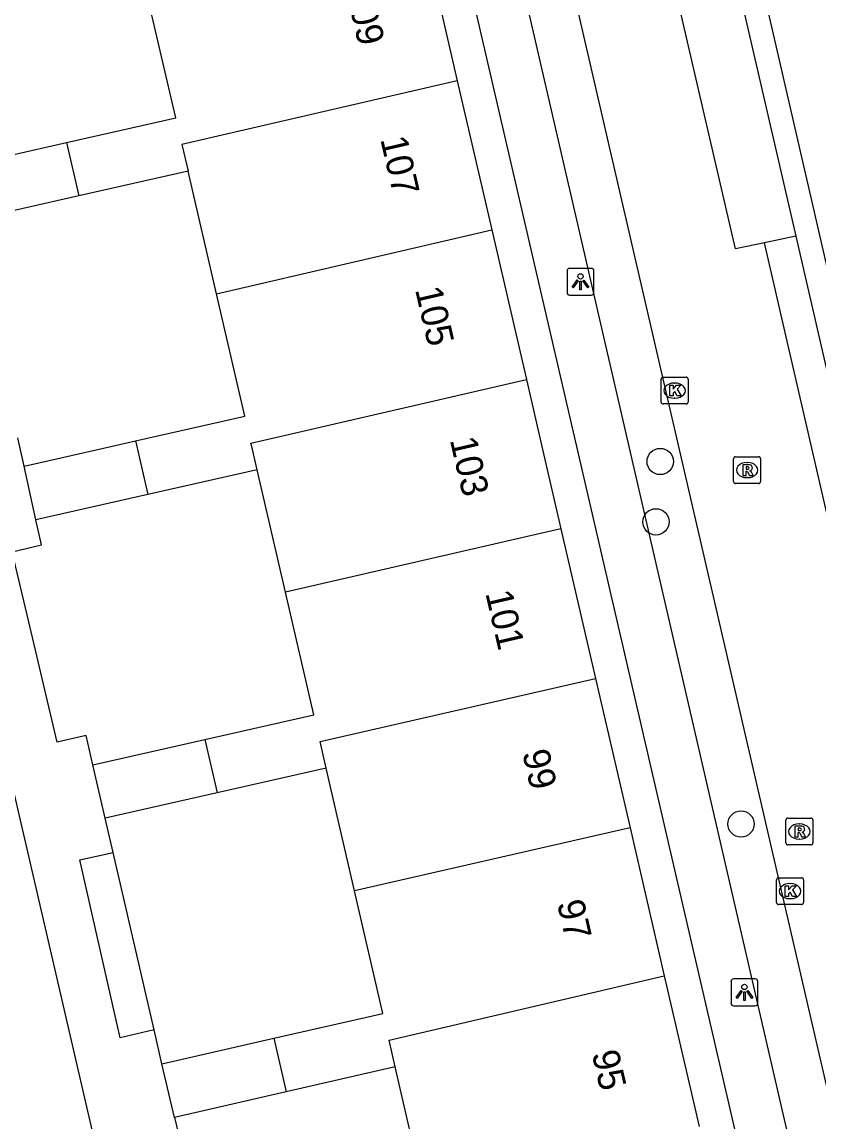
# Model space of a CAD drawing. Extents: x 156414 to 157775, y 382335 to 383765.
# Drawn here: x 156893.94 to 156923.56, y 383224.89 to 383265.78 of the extents above; entities that cross this region are included whole.
import ezdxf

# ---------------------------------------------------------------- set-up
doc = ezdxf.new("R2010")
doc.units = 0
for name, color, linetype in [('IMGEO_Boom', 7, 'Continuous'), ('IMGEO_Erf', 7, 'Continuous'), ('IMGEO_Fietspad_gesloten', 7, 'Continuous'), ('IMGEO_Haag', 7, 'Continuous'), ('IMGEO_Kolk', 7, 'Continuous'), ('IMGEO_Lichtpunt', 7, 'Continuous'), ('IMGEO_Pand', 7, 'Continuous'), ('IMGEO_Pand_nummerreeks', 7, 'Continuous'), ('IMGEO_Parkeervlak_open', 7, 'Continuous'), ('IMGEO_Rijbaan_lokaal_gesloten', 7, 'Continuous'), ('IMGEO_Rioolput', 7, 'Continuous'), ('IMGEO_Voetpad_open', 7, 'Continuous')]:
    doc.layers.add(name, color=color, linetype=linetype)

msp = doc.modelspace()

# ---------------------------------------------------------------- linework, layer by layer
at = {"layer": 'IMGEO_Boom'}
for centre in [(156917.659, 383249.444), (156917.5, 383247.2), (156920.662, 383235.966)]:
    msp.add_circle(centre, 0.489, dxfattribs=at)
at = {"layer": 'IMGEO_Erf'}
msp.add_lwpolyline([(156898.847, 383228.308), (156897.326, 383234.91)], dxfattribs=at)
at = {"layer": 'IMGEO_Fietspad_gesloten'}
msp.add_lwpolyline([(156909.008, 383321.122), (156911.67, 383309.566), (156925.393, 383250), (156932.709, 383218.226), (156937.468, 383197.57)], dxfattribs=at)
at = {"layer": 'IMGEO_Haag'}
msp.add_lwpolyline([(156922.695, 383257.828), (156925.996, 383243.507)], dxfattribs=at)
at = {"layer": 'IMGEO_Kolk'}
for p, q in [((156917.767, 383252.582), (156918.619, 383252.582)), ((156917.692, 383251.656), (156917.692, 383252.508)), ((156918.18, 383252.362), (156918.205, 383252.362)), ((156918.693, 383252.508), (156918.693, 383251.656)), ((156918.203, 383251.802), (156918.178, 383251.802)), ((156918.619, 383251.582), (156917.767, 383251.582)), ((156921.984, 383233.044), (156921.984, 383233.896)), ((156922.059, 383233.97), (156922.911, 383233.97)), ((156922.472, 383233.75), (156922.497, 383233.75)), ((156922.985, 383233.896), (156922.985, 383233.044)), ((156922.911, 383232.97), (156922.059, 383232.97)), ((156922.495, 383233.19), (156922.47, 383233.19))]:
    msp.add_line(p, q, dxfattribs=at)
for points in [[(156917.767, 383252.582), (156918.619, 383252.582)], [(156917.692, 383251.656), (156917.692, 383252.508)], [(156918.013, 383252.282), (156918.136, 383252.282), (156918.136, 383252.131), (156918.266, 383252.282), (156918.43, 383252.282), (156918.284, 383252.131), (156918.437, 383251.882), (156918.285, 383251.882), (156918.2, 383252.046), (156918.136, 383251.979), (156918.136, 383251.882), (156918.013, 383251.882), (156918.013, 383252.282)], [(156918.693, 383252.508), (156918.693, 383251.656)], [(156918.619, 383251.582), (156917.767, 383251.582)], [(156921.984, 383233.044), (156921.984, 383233.896)], [(156922.059, 383233.97), (156922.911, 383233.97)], [(156922.985, 383233.896), (156922.985, 383233.044)], [(156922.305, 383233.67), (156922.428, 383233.67), (156922.428, 383233.519), (156922.558, 383233.67), (156922.722, 383233.67), (156922.576, 383233.519), (156922.729, 383233.27), (156922.577, 383233.27), (156922.492, 383233.434), (156922.428, 383233.367), (156922.428, 383233.27), (156922.305, 383233.27), (156922.305, 383233.67)], [(156922.911, 383232.97), (156922.059, 383232.97)]]:
    msp.add_lwpolyline(points, dxfattribs=at)
for centre, start, end in [((156917.769, 383252.506), 91.552, 178.448), ((156917.769, 383252.506), 91.552, 178.448), ((156918.617, 383252.506), 1.552, 88.448), ((156918.617, 383252.506), 1.552, 88.448), ((156917.769, 383251.658), 181.552, 268.448), ((156917.769, 383251.658), 181.552, 268.448), ((156918.617, 383251.658), 271.552, 358.448), ((156918.617, 383251.658), 271.552, 358.448), ((156922.061, 383233.894), 91.552, 178.448), ((156922.061, 383233.894), 91.552, 178.448), ((156922.909, 383233.894), 1.552, 88.448), ((156922.909, 383233.894), 1.552, 88.448), ((156922.061, 383233.046), 181.552, 268.448), ((156922.061, 383233.046), 181.552, 268.448), ((156922.909, 383233.046), 271.552, 358.448), ((156922.909, 383233.046), 271.552, 358.448)]:
    msp.add_arc(centre, 0.0765, start, end, dxfattribs=at)
for centre, major_axis, ratio, start_param, end_param in [((156918.179, 383252.082), (-0.387, 0.002), 0.722429, 4.712389, 7.853982), ((156918.204, 383252.082), (-0.39, 0.002), 0.717154, 1.570796, 4.712389), ((156922.471, 383233.47), (-0.387, 0.002), 0.722429, 4.712389, 7.853982), ((156922.496, 383233.47), (-0.39, 0.002), 0.717154, 1.570796, 4.712389)]:
    msp.add_ellipse(centre, major_axis=major_axis, ratio=ratio, start_param=start_param, end_param=end_param, dxfattribs=at)
at = {"layer": 'IMGEO_Lichtpunt'}
for p, q in [((156914.197, 383256.529), (156914.197, 383255.722)), ((156914.197, 383256.529), (156914.197, 383255.722)), ((156915.099, 383256.624), (156914.291, 383256.624)), ((156915.099, 383256.624), (156914.291, 383256.624)), ((156915.193, 383255.722), (156915.193, 383256.529)), ((156915.193, 383255.722), (156915.193, 383256.529)), ((156914.291, 383255.628), (156915.099, 383255.628)), ((156914.291, 383255.628), (156915.099, 383255.628)), ((156920.29, 383230.109), (156920.29, 383229.302)), ((156920.29, 383230.109), (156920.29, 383229.302)), ((156921.192, 383230.204), (156920.384, 383230.204)), ((156921.192, 383230.204), (156920.384, 383230.204)), ((156921.286, 383229.302), (156921.286, 383230.109)), ((156921.286, 383229.302), (156921.286, 383230.109)), ((156920.384, 383229.208), (156921.192, 383229.208)), ((156920.384, 383229.208), (156921.192, 383229.208))]:
    msp.add_line(p, q, dxfattribs=at)
for points in [[(156914.571, 383256.193), (156914.61, 383256.165), (156914.422, 383255.903), (156914.384, 383255.93), (156914.571, 383256.193)], [(156914.673, 383256.145), (156914.72, 383256.145), (156914.72, 383255.823), (156914.673, 383255.823), (156914.673, 383256.145)], [(156914.783, 383256.165), (156914.821, 383256.192), (156915.008, 383255.93), (156914.969, 383255.902), (156914.783, 383256.165)], [(156920.664, 383229.773), (156920.703, 383229.745), (156920.515, 383229.483), (156920.477, 383229.51), (156920.664, 383229.773)], [(156920.766, 383229.725), (156920.813, 383229.725), (156920.813, 383229.403), (156920.766, 383229.403), (156920.766, 383229.725)], [(156920.876, 383229.745), (156920.914, 383229.772), (156921.101, 383229.51), (156921.062, 383229.482), (156920.876, 383229.745)]]:
    msp.add_lwpolyline(points, dxfattribs=at)
for centre in [(156914.696, 383256.327), (156920.789, 383229.907)]:
    msp.add_circle(centre, 0.0994, dxfattribs=at)
for centre, start, end in [((156914.291, 383256.529), 90, 180), ((156914.291, 383256.529), 90, 180), ((156915.099, 383256.529), 0, 90), ((156915.099, 383256.529), 0, 90), ((156914.291, 383255.722), 180, 270), ((156914.291, 383255.722), 180, 270), ((156915.099, 383255.722), 270, 0), ((156915.099, 383255.722), 270, 360), ((156920.384, 383230.109), 90, 180), ((156920.384, 383230.109), 90, 180), ((156921.192, 383230.109), 0, 90), ((156921.192, 383230.109), 0, 90), ((156920.384, 383229.302), 180, 270), ((156920.384, 383229.302), 180, 270), ((156921.192, 383229.302), 270, 0), ((156921.192, 383229.302), 270, 360)]:
    msp.add_arc(centre, 0.0946, start, end, dxfattribs=at)
at = {"layer": 'IMGEO_Pand'}
for points in [[(156908.831, 383269.16), (156910.117, 383263.597)], [(156895.597, 383261.303), (156899.653, 383262.226), (156898.597, 383266.793)], [(156910.117, 383263.597), (156899.883, 383261.232), (156900.113, 383260.239)], [(156910.117, 383263.597), (156911.399, 383258.053)], [(156891.448, 383260.359), (156895.597, 383261.303)], [(156895.597, 383261.303), (156896.056, 383259.318)], [(156900.113, 383260.239), (156896.056, 383259.318)], [(156901.167, 383255.681), (156900.113, 383260.239)], [(156896.056, 383259.318), (156891.905, 383258.376)], [(156901.167, 383255.681), (156911.399, 383258.053)], [(156911.399, 383258.053), (156912.686, 383252.488)], [(156898.162, 383250.208), (156902.22, 383251.124), (156901.167, 383255.681)], [(156902.68, 383249.138), (156902.479, 383249.999), (156902.449, 383250.13), (156912.686, 383252.488)], [(156912.686, 383252.488), (156913.262, 383250), (156913.97, 383246.936)], [(156894.02, 383249.273), (156897.239, 383250), (156898.162, 383250.208)], [(156898.162, 383250.208), (156898.211, 383250), (156898.622, 383248.221)], [(156894.457, 383247.279), (156894.02, 383249.273)], [(156902.68, 383249.138), (156898.622, 383248.221)], [(156903.734, 383244.58), (156902.68, 383249.138)], [(156898.622, 383248.221), (156894.457, 383247.279)], [(156913.97, 383246.936), (156903.734, 383244.58)], [(156913.97, 383246.936), (156915.254, 383241.382)], [(156900.729, 383239.107), (156904.787, 383240.023), (156903.734, 383244.58)], [(156905.247, 383238.036), (156905.017, 383239.029), (156915.254, 383241.382)], [(156915.254, 383241.382), (156916.538, 383235.829)], [(156896.578, 383238.169), (156900.729, 383239.107)], [(156900.729, 383239.107), (156901.189, 383237.123)], [(156897.033, 383236.187), (156896.578, 383238.169)], [(156905.247, 383238.036), (156901.189, 383237.123)], [(156906.301, 383233.478), (156905.247, 383238.036)], [(156901.189, 383237.123), (156897.033, 383236.187)], [(156916.538, 383235.829), (156906.301, 383233.478)], [(156916.538, 383235.829), (156917.812, 383230.318)], [(156903.298, 383227.998), (156907.354, 383228.921), (156906.301, 383233.478)], [(156907.813, 383226.934), (156907.584, 383227.927), (156917.812, 383230.318)], [(156917.812, 383230.318), (156919.105, 383224.723)], [(156899.133, 383227.051), (156903.298, 383227.998)], [(156903.298, 383227.998), (156903.759, 383226.003)], [(156899.609, 383225.05), (156899.133, 383227.051)], [(156907.813, 383226.934), (156903.759, 383226.003)], [(156908.867, 383222.376), (156907.813, 383226.934)], [(156903.759, 383226.003), (156899.609, 383225.05)]]:
    msp.add_lwpolyline(points, dxfattribs=at)
at = {"layer": 'IMGEO_Parkeervlak_open'}
for points in [[(156917.316, 383281.163), (156922.695, 383257.828)], [(156922.695, 383257.828), (156921.533, 383257.578)]]:
    msp.add_lwpolyline(points, dxfattribs=at)
at = {"layer": 'IMGEO_Rijbaan_lokaal_gesloten'}
for points in [[(156896.934, 383334.801), (156897.582, 383334.37), (156898.278, 383333.72), (156899.091, 383332.546), (156899.456, 383331.586), (156899.997, 383329.378), (156926.194, 383216.018), (156930.791, 383196.032), (156947.571, 383123.479)], [(156921.533, 383257.578), (156920.456, 383257.347), (156915.074, 383280.616), (156916.15, 383280.878)], [(156924.848, 383243.228), (156921.533, 383257.578)]]:
    msp.add_lwpolyline(points, dxfattribs=at)
at = {"layer": 'IMGEO_Rioolput'}
for p, q in [((156920.388, 383248.697), (156920.388, 383249.549)), ((156920.463, 383249.623), (156921.315, 383249.623)), ((156920.876, 383249.403), (156920.901, 383249.403)), ((156921.389, 383249.549), (156921.389, 383248.697)), ((156921.315, 383248.623), (156920.463, 383248.623)), ((156920.899, 383248.843), (156920.874, 383248.843)), ((156922.331, 383235.261), (156922.331, 383236.113)), ((156922.406, 383236.187), (156923.258, 383236.187)), ((156922.819, 383235.967), (156922.844, 383235.967)), ((156923.332, 383236.113), (156923.332, 383235.261)), ((156922.842, 383235.407), (156922.817, 383235.407)), ((156923.258, 383235.187), (156922.406, 383235.187))]:
    msp.add_line(p, q, dxfattribs=at)
for points in [[(156920.388, 383248.697), (156920.388, 383249.549)], [(156920.463, 383249.623), (156921.315, 383249.623)], [(156920.977, 383249.321), (156920.725, 383249.323), (156920.725, 383248.923)], [(156921.389, 383249.549), (156921.389, 383248.697)], [(156920.725, 383248.923), (156920.849, 383248.923), (156920.849, 383249.085), (156920.86, 383249.085)], [(156920.903, 383249.242), (156920.849, 383249.242), (156920.849, 383249.161)], [(156920.849, 383249.161), (156920.901, 383249.161)], [(156920.907, 383249.056), (156920.978, 383248.923), (156921.118, 383248.923), (156921.053, 383249.049)], [(156921.315, 383248.623), (156920.463, 383248.623)], [(156922.331, 383235.261), (156922.331, 383236.113)], [(156922.406, 383236.187), (156923.258, 383236.187)], [(156922.92, 383235.885), (156922.668, 383235.887), (156922.668, 383235.487)], [(156922.846, 383235.806), (156922.792, 383235.806), (156922.792, 383235.725)], [(156923.332, 383236.113), (156923.332, 383235.261)], [(156922.668, 383235.487), (156922.792, 383235.487), (156922.792, 383235.649), (156922.803, 383235.649)], [(156922.792, 383235.725), (156922.844, 383235.725)], [(156922.85, 383235.62), (156922.921, 383235.487), (156923.061, 383235.487), (156922.996, 383235.613)], [(156923.258, 383235.187), (156922.406, 383235.187)]]:
    msp.add_lwpolyline(points, dxfattribs=at)
for centre, radius, start, end in [((156920.465, 383249.547), 0.0765, 91.552, 178.448), ((156920.465, 383249.547), 0.0765, 91.552, 178.448), ((156920.976, 383249.211), 0.109, 350.3612, 89.416), ((156921.313, 383249.547), 0.0765, 1.552, 88.448), ((156921.313, 383249.547), 0.0765, 1.552, 88.448), ((156920.859, 383249.032), 0.0533, 26.0293, 88.6989), ((156920.885, 383249.35), 0.19, 274.7715, 282.9687), ((156920.909, 383249.146), 0.0964, 77.0061, 93.1865), ((156920.923, 383249.203), 0.0378, 276.6634, 79.6772), ((156920.974, 383249.211), 0.112, 277.5842, 350.9817), ((156920.958, 383248.996), 0.108, 29.5134, 73.7905), ((156920.465, 383248.699), 0.0765, 181.552, 268.448), ((156920.465, 383248.699), 0.0765, 181.552, 268.448), ((156921.313, 383248.699), 0.0765, 271.552, 358.448), ((156921.313, 383248.699), 0.0765, 271.552, 358.448), ((156922.408, 383236.111), 0.0765, 91.552, 178.448), ((156922.408, 383236.111), 0.0765, 91.552, 178.448), ((156922.852, 383235.71), 0.0964, 77.0061, 93.1865), ((156922.866, 383235.767), 0.0378, 276.6634, 79.6772), ((156922.919, 383235.775), 0.109, 350.3612, 89.416), ((156923.256, 383236.111), 0.0765, 1.552, 88.448), ((156923.256, 383236.111), 0.0765, 1.552, 88.448), ((156922.802, 383235.596), 0.0533, 26.0293, 88.6989), ((156922.828, 383235.914), 0.19, 274.7715, 282.9687), ((156922.917, 383235.775), 0.112, 277.5842, 350.9817), ((156922.901, 383235.56), 0.108, 29.5134, 73.7905), ((156922.408, 383235.263), 0.0765, 181.552, 268.448), ((156922.408, 383235.263), 0.0765, 181.552, 268.448), ((156923.256, 383235.263), 0.0765, 271.552, 358.448), ((156923.256, 383235.263), 0.0765, 271.552, 358.448)]:
    msp.add_arc(centre, radius, start, end, dxfattribs=at)
for centre, major_axis, ratio, start_param, end_param in [((156920.875, 383249.123), (-0.387, 0.002), 0.722429, 4.712389, 7.853982), ((156920.9, 383249.123), (-0.39, 0.002), 0.717154, 1.570796, 4.712389), ((156922.818, 383235.687), (-0.387, 0.002), 0.722429, 4.712389, 7.853982), ((156922.843, 383235.687), (-0.39, 0.002), 0.717154, 1.570796, 4.712389)]:
    msp.add_ellipse(centre, major_axis=major_axis, ratio=ratio, start_param=start_param, end_param=end_param, dxfattribs=at)
at = {"layer": 'IMGEO_Voetpad_open'}
for points in [[(156947.571, 383123.479), (156945.817, 383123.097), (156929.061, 383195.633), (156924.228, 383216.555), (156916.508, 383250), (156897.054, 383334.28), (156897.009, 383334.474), (156896.934, 383334.801)], [(156907.427, 383280.76), (156914.547, 383250), (156922.376, 383216.171), (156922.95, 383213.682)], [(156885.116, 383273.929), (156899.693, 383210.94), (156899.633, 383210.796), (156899.567, 383210.664), (156899.49, 383210.558), (156899.406, 383210.496), (156899.279, 383210.47), (156899.146, 383210.485), (156899.002, 383210.525), (156898.853, 383210.577), (156874.538, 383262.861)], [(156894.02, 383249.273), (156893.783, 383250.32)], [(156896.578, 383238.169), (156896.327, 383239.26), (156895.246, 383239.005), (156894.129, 383243.738), (156893.574, 383246.09), (156894.661, 383246.346), (156894.457, 383247.279)], [(156897.326, 383234.91), (156897.033, 383236.187)], [(156898.847, 383228.308), (156897.586, 383228.021), (156896.084, 383234.628), (156897.326, 383234.91)], [(156899.133, 383227.051), (156898.847, 383228.308)], [(156899.609, 383225.05), (156899.83, 383224.122)]]:
    msp.add_lwpolyline(points, dxfattribs=at)

# ---------------------------------------------------------------- texts
at = {"layer": 'IMGEO_Pand_nummerreeks'}
for s, p in [('109', (156905.959, 383267.02)), ('107', (156907.252, 383261.43)), ('105', (156908.544, 383255.84)), ('103', (156909.837, 383250.251)), ('101', (156911.156, 383244.55)), ('99', (156912.526, 383238.622)), ('97', (156913.818, 383233.031)), ('95', (156915.111, 383227.441))]:
    msp.add_text(s, height=1, rotation=283.0169, dxfattribs=at).set_placement(p)

doc.saveas('drawing.dxf')
